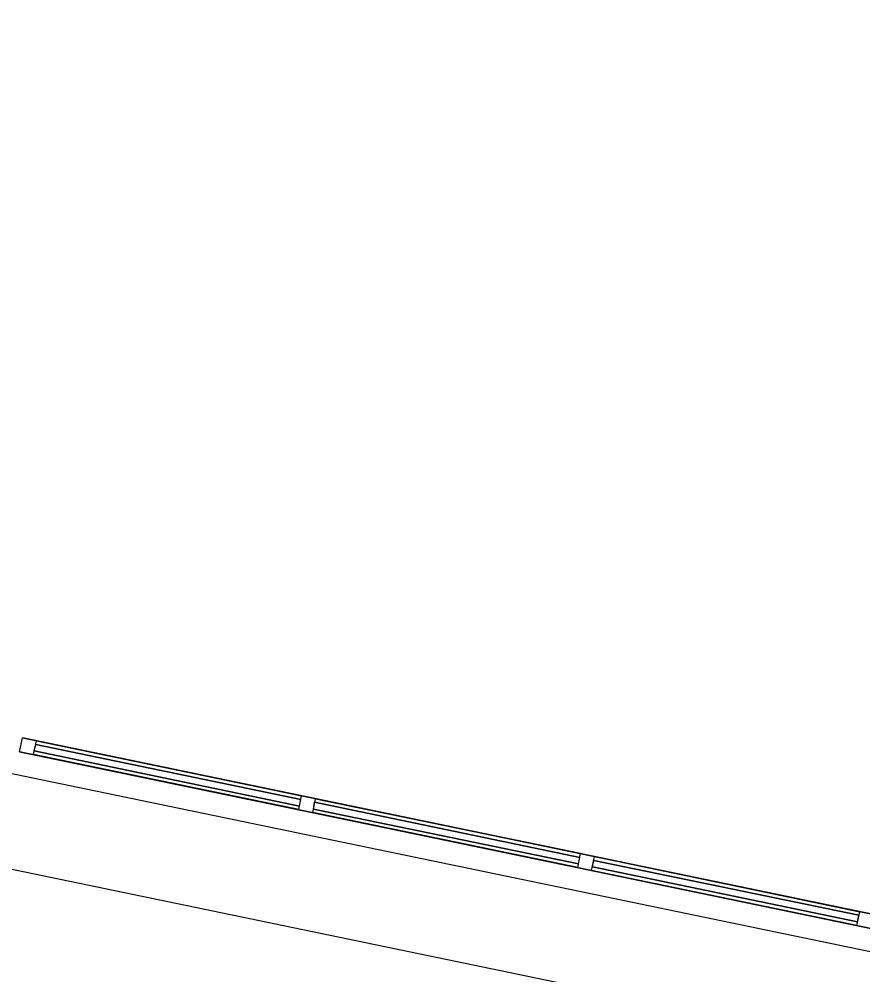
# Model space of a CAD drawing. Extents: x 81065 to 81486, y 452384 to 452681.
# Drawn here: x 81118.247 to 81121.765, y 452526.619 to 452530.604 of the extents above; entities that cross this region are included whole.
import ezdxf

# ---------------------------------------------------------------- set-up
doc = ezdxf.new("R2010")
doc.units = 0
doc.layers.add('B-BH-VH-KANTOPSLUITING-GV', color=7, linetype='Continuous')

msp = doc.modelspace()

# ---------------------------------------------------------------- linework, layer by layer
at = {"layer": 'B-BH-VH-KANTOPSLUITING-GV'}
for p, q in [((81103.0639, 452530.6043), (81122.2433, 452526.6232)), ((81123.8386, 452525.8939), (81102.7873, 452530.2532)), ((81118.2491, 452527.5494), (81118.2611, 452527.6074)), ((81118.2491, 452527.5494), (81118.2611, 452527.6074)), ((81118.2611, 452527.6074), (81121.8101, 452526.8704)), ((81121.8101, 452526.8704), (81118.2611, 452527.6074)), ((81118.3071, 452527.5374), (81118.3191, 452527.5954)), ((81118.3071, 452527.5374), (81118.3191, 452527.5954)), ((81118.3071, 452527.5374), (81118.3191, 452527.5954)), ((81118.3071, 452527.5374), (81118.3191, 452527.5954)), ((81118.3071, 452527.5374), (81118.3191, 452527.5954)), ((81118.3071, 452527.5374), (81118.3191, 452527.5954)), ((81118.3071, 452527.5374), (81118.3191, 452527.5954)), ((81118.3071, 452527.5374), (81118.3191, 452527.5954)), ((81118.3071, 452527.5374), (81118.3191, 452527.5954)), ((81118.3071, 452527.5374), (81118.3191, 452527.5954)), ((81118.3071, 452527.5374), (81118.3191, 452527.5954)), ((81118.3071, 452527.5374), (81118.3191, 452527.5954)), ((81118.3071, 452527.5374), (81118.3191, 452527.5954)), ((81118.3071, 452527.5374), (81118.3191, 452527.5954)), ((81118.3071, 452527.5374), (81118.3191, 452527.5954)), ((81118.3071, 452527.5374), (81118.3191, 452527.5954)), ((81118.3191, 452527.5954), (81119.4251, 452527.3654)), ((81119.4251, 452527.3654), (81118.3191, 452527.5954)), ((81118.3191, 452527.5954), (81119.4251, 452527.3654)), ((81119.4251, 452527.3654), (81118.3191, 452527.5954)), ((81118.3191, 452527.5954), (81119.4251, 452527.3654)), ((81119.4251, 452527.3654), (81118.3191, 452527.5954)), ((81118.3191, 452527.5954), (81119.4251, 452527.3654)), ((81119.4251, 452527.3654), (81118.3191, 452527.5954)), ((81118.3191, 452527.5954), (81119.4251, 452527.3654)), ((81119.4251, 452527.3654), (81118.3191, 452527.5954)), ((81118.3191, 452527.5954), (81119.4251, 452527.3654)), ((81119.4251, 452527.3654), (81118.3191, 452527.5954)), ((81118.3191, 452527.5954), (81119.4251, 452527.3654)), ((81119.4251, 452527.3654), (81118.3191, 452527.5954)), ((81118.3191, 452527.5954), (81119.4251, 452527.3654)), ((81119.4251, 452527.3654), (81118.3191, 452527.5954)), ((81118.2491, 452527.5494), (81121.7981, 452526.8124)), ((81121.7981, 452526.8124), (81118.2491, 452527.5494)), ((81118.3101, 452527.5524), (81118.3161, 452527.5794)), ((81118.3101, 452527.5524), (81118.3161, 452527.5794)), ((81118.3101, 452527.5524), (81118.3161, 452527.5794)), ((81118.3101, 452527.5524), (81118.3161, 452527.5794)), ((81118.3101, 452527.5524), (81118.3161, 452527.5794)), ((81118.3101, 452527.5524), (81118.3161, 452527.5794)), ((81118.3101, 452527.5524), (81118.3161, 452527.5794)), ((81118.3101, 452527.5524), (81118.3161, 452527.5794)), ((81118.3101, 452527.5524), (81118.3161, 452527.5794)), ((81118.3101, 452527.5524), (81118.3161, 452527.5794)), ((81118.3101, 452527.5524), (81118.3161, 452527.5794)), ((81118.3101, 452527.5524), (81118.3161, 452527.5794)), ((81118.3101, 452527.5524), (81118.3161, 452527.5794)), ((81118.3101, 452527.5524), (81118.3161, 452527.5794)), ((81118.3101, 452527.5524), (81118.3161, 452527.5794)), ((81118.3101, 452527.5524), (81118.3161, 452527.5794)), ((81118.3101, 452527.5524), (81119.4161, 452527.3224)), ((81119.4161, 452527.3224), (81118.3101, 452527.5524)), ((81119.4161, 452527.3224), (81118.3101, 452527.5524)), ((81118.3101, 452527.5524), (81119.4161, 452527.3224)), ((81119.4161, 452527.3224), (81118.3101, 452527.5524)), ((81118.3101, 452527.5524), (81119.4161, 452527.3224)), ((81119.4161, 452527.3224), (81118.3101, 452527.5524)), ((81118.3101, 452527.5524), (81119.4161, 452527.3224)), ((81119.4161, 452527.3224), (81118.3101, 452527.5524)), ((81118.3101, 452527.5524), (81119.4161, 452527.3224)), ((81118.3101, 452527.5524), (81119.4161, 452527.3224)), ((81119.4161, 452527.3224), (81118.3101, 452527.5524)), ((81118.3101, 452527.5524), (81119.4161, 452527.3224)), ((81119.4161, 452527.3224), (81118.3101, 452527.5524)), ((81118.3101, 452527.5524), (81119.4161, 452527.3224)), ((81119.4161, 452527.3224), (81118.3101, 452527.5524)), ((81118.3161, 452527.5794), (81119.4211, 452527.3504)), ((81119.4211, 452527.3504), (81118.3161, 452527.5794)), ((81119.4211, 452527.3504), (81118.3161, 452527.5794)), ((81118.3161, 452527.5794), (81119.4211, 452527.3504)), ((81119.4211, 452527.3504), (81118.3161, 452527.5794)), ((81118.3161, 452527.5794), (81119.4211, 452527.3504)), ((81119.4211, 452527.3504), (81118.3161, 452527.5794)), ((81118.3161, 452527.5794), (81119.4211, 452527.3504)), ((81119.4211, 452527.3504), (81118.3161, 452527.5794)), ((81118.3161, 452527.5794), (81119.4211, 452527.3504)), ((81118.3161, 452527.5794), (81119.4211, 452527.3504)), ((81119.4211, 452527.3504), (81118.3161, 452527.5794)), ((81118.3161, 452527.5794), (81119.4211, 452527.3504)), ((81119.4211, 452527.3504), (81118.3161, 452527.5794)), ((81118.3161, 452527.5794), (81119.4211, 452527.3504)), ((81119.4211, 452527.3504), (81118.3161, 452527.5794)), ((81118.3071, 452527.5374), (81119.4131, 452527.3084)), ((81119.4131, 452527.3084), (81118.3071, 452527.5374)), ((81118.3071, 452527.5374), (81119.4131, 452527.3084)), ((81119.4131, 452527.3084), (81118.3071, 452527.5374)), ((81118.3071, 452527.5374), (81119.4131, 452527.3084)), ((81119.4131, 452527.3084), (81118.3071, 452527.5374)), ((81118.3071, 452527.5374), (81119.4131, 452527.3084)), ((81119.4131, 452527.3084), (81118.3071, 452527.5374)), ((81118.3071, 452527.5374), (81119.4131, 452527.3084)), ((81119.4131, 452527.3084), (81118.3071, 452527.5374)), ((81118.3071, 452527.5374), (81119.4131, 452527.3084)), ((81119.4131, 452527.3084), (81118.3071, 452527.5374)), ((81118.3071, 452527.5374), (81119.4131, 452527.3084)), ((81119.4131, 452527.3084), (81118.3071, 452527.5374)), ((81118.3071, 452527.5374), (81119.4131, 452527.3084)), ((81119.4131, 452527.3084), (81118.3071, 452527.5374)), ((81119.4131, 452527.3084), (81119.4251, 452527.3654)), ((81119.4131, 452527.3084), (81119.4251, 452527.3654)), ((81119.4131, 452527.3084), (81119.4251, 452527.3654)), ((81119.4131, 452527.3084), (81119.4251, 452527.3654)), ((81119.4131, 452527.3084), (81119.4251, 452527.3654)), ((81119.4131, 452527.3084), (81119.4251, 452527.3654)), ((81119.4131, 452527.3084), (81119.4251, 452527.3654)), ((81119.4131, 452527.3084), (81119.4251, 452527.3654)), ((81119.4131, 452527.3084), (81119.4251, 452527.3654)), ((81119.4131, 452527.3084), (81119.4251, 452527.3654)), ((81119.4131, 452527.3084), (81119.4251, 452527.3654)), ((81119.4131, 452527.3084), (81119.4251, 452527.3654)), ((81119.4131, 452527.3084), (81119.4251, 452527.3654)), ((81119.4131, 452527.3084), (81119.4251, 452527.3654)), ((81119.4131, 452527.3084), (81119.4251, 452527.3654)), ((81119.4131, 452527.3084), (81119.4251, 452527.3654)), ((81119.4161, 452527.3224), (81119.4211, 452527.3504)), ((81119.4161, 452527.3224), (81119.4211, 452527.3504)), ((81119.4161, 452527.3224), (81119.4211, 452527.3504)), ((81119.4161, 452527.3224), (81119.4211, 452527.3504)), ((81119.4161, 452527.3224), (81119.4211, 452527.3504)), ((81119.4161, 452527.3224), (81119.4211, 452527.3504)), ((81119.4161, 452527.3224), (81119.4211, 452527.3504)), ((81119.4161, 452527.3224), (81119.4211, 452527.3504)), ((81119.4161, 452527.3224), (81119.4211, 452527.3504)), ((81119.4161, 452527.3224), (81119.4211, 452527.3504)), ((81119.4161, 452527.3224), (81119.4211, 452527.3504)), ((81119.4161, 452527.3224), (81119.4211, 452527.3504)), ((81119.4161, 452527.3224), (81119.4211, 452527.3504)), ((81119.4161, 452527.3224), (81119.4211, 452527.3504)), ((81119.4161, 452527.3224), (81119.4211, 452527.3504)), ((81119.4161, 452527.3224), (81119.4211, 452527.3504)), ((81119.4711, 452527.2964), (81119.4831, 452527.3534)), ((81119.4711, 452527.2964), (81119.4831, 452527.3534)), ((81119.4711, 452527.2964), (81119.4831, 452527.3534)), ((81119.4711, 452527.2964), (81119.4831, 452527.3534)), ((81119.4711, 452527.2964), (81119.4831, 452527.3534)), ((81119.4711, 452527.2964), (81119.4831, 452527.3534)), ((81119.4711, 452527.2964), (81119.4831, 452527.3534)), ((81119.4711, 452527.2964), (81119.4831, 452527.3534)), ((81119.4711, 452527.2964), (81119.4831, 452527.3534)), ((81119.4711, 452527.2964), (81119.4831, 452527.3534)), ((81119.4711, 452527.2964), (81119.4831, 452527.3534)), ((81119.4711, 452527.2964), (81119.4831, 452527.3534)), ((81119.4711, 452527.2964), (81119.4831, 452527.3534)), ((81119.4711, 452527.2964), (81119.4831, 452527.3534)), ((81119.4711, 452527.2964), (81119.4831, 452527.3534)), ((81119.4711, 452527.2964), (81119.4831, 452527.3534)), ((81119.4831, 452527.3534), (81120.5881, 452527.1244)), ((81120.5881, 452527.1244), (81119.4831, 452527.3534)), ((81119.4831, 452527.3534), (81120.5881, 452527.1244)), ((81120.5881, 452527.1244), (81119.4831, 452527.3534)), ((81119.4831, 452527.3534), (81120.5881, 452527.1244)), ((81120.5881, 452527.1244), (81119.4831, 452527.3534)), ((81119.4831, 452527.3534), (81120.5881, 452527.1244)), ((81120.5881, 452527.1244), (81119.4831, 452527.3534)), ((81119.4831, 452527.3534), (81120.5881, 452527.1244)), ((81120.5881, 452527.1244), (81119.4831, 452527.3534)), ((81119.4831, 452527.3534), (81120.5881, 452527.1244)), ((81120.5881, 452527.1244), (81119.4831, 452527.3534)), ((81119.4831, 452527.3534), (81120.5881, 452527.1244)), ((81120.5881, 452527.1244), (81119.4831, 452527.3534)), ((81119.4831, 452527.3534), (81120.5881, 452527.1244)), ((81120.5881, 452527.1244), (81119.4831, 452527.3534)), ((81119.4741, 452527.3104), (81119.4791, 452527.3384)), ((81119.4741, 452527.3104), (81119.4791, 452527.3384)), ((81119.4741, 452527.3104), (81119.4791, 452527.3384)), ((81119.4741, 452527.3104), (81119.4791, 452527.3384)), ((81119.4741, 452527.3104), (81119.4791, 452527.3384)), ((81119.4741, 452527.3104), (81119.4791, 452527.3384)), ((81119.4741, 452527.3104), (81119.4791, 452527.3384)), ((81119.4741, 452527.3104), (81119.4791, 452527.3384)), ((81119.4741, 452527.3104), (81119.4791, 452527.3384)), ((81119.4741, 452527.3104), (81119.4791, 452527.3384)), ((81119.4741, 452527.3104), (81119.4791, 452527.3384)), ((81119.4741, 452527.3104), (81119.4791, 452527.3384)), ((81119.4741, 452527.3104), (81119.4791, 452527.3384)), ((81119.4741, 452527.3104), (81119.4791, 452527.3384)), ((81119.4741, 452527.3104), (81119.4791, 452527.3384)), ((81119.4741, 452527.3104), (81119.4791, 452527.3384)), ((81120.5791, 452527.0814), (81119.4741, 452527.3104)), ((81119.4741, 452527.3104), (81120.5791, 452527.0814)), ((81120.5791, 452527.0814), (81119.4741, 452527.3104)), ((81119.4741, 452527.3104), (81120.5791, 452527.0814)), ((81119.4741, 452527.3104), (81120.5791, 452527.0814)), ((81120.5791, 452527.0814), (81119.4741, 452527.3104)), ((81120.5791, 452527.0814), (81119.4741, 452527.3104)), ((81119.4741, 452527.3104), (81120.5791, 452527.0814)), ((81120.5791, 452527.0814), (81119.4741, 452527.3104)), ((81119.4741, 452527.3104), (81120.5791, 452527.0814)), ((81119.4741, 452527.3104), (81120.5791, 452527.0814)), ((81120.5791, 452527.0814), (81119.4741, 452527.3104)), ((81120.5791, 452527.0814), (81119.4741, 452527.3104)), ((81119.4741, 452527.3104), (81120.5791, 452527.0814)), ((81119.4741, 452527.3104), (81120.5791, 452527.0814)), ((81120.5791, 452527.0814), (81119.4741, 452527.3104)), ((81120.5851, 452527.1084), (81119.4791, 452527.3384)), ((81119.4791, 452527.3384), (81120.5851, 452527.1084)), ((81120.5851, 452527.1084), (81119.4791, 452527.3384)), ((81119.4791, 452527.3384), (81120.5851, 452527.1084)), ((81119.4791, 452527.3384), (81120.5851, 452527.1084)), ((81120.5851, 452527.1084), (81119.4791, 452527.3384)), ((81120.5851, 452527.1084), (81119.4791, 452527.3384)), ((81119.4791, 452527.3384), (81120.5851, 452527.1084)), ((81120.5851, 452527.1084), (81119.4791, 452527.3384)), ((81119.4791, 452527.3384), (81120.5851, 452527.1084)), ((81119.4791, 452527.3384), (81120.5851, 452527.1084)), ((81120.5851, 452527.1084), (81119.4791, 452527.3384)), ((81120.5851, 452527.1084), (81119.4791, 452527.3384)), ((81119.4791, 452527.3384), (81120.5851, 452527.1084)), ((81119.4791, 452527.3384), (81120.5851, 452527.1084)), ((81120.5851, 452527.1084), (81119.4791, 452527.3384)), ((81119.4711, 452527.2964), (81120.5761, 452527.0664)), ((81120.5761, 452527.0664), (81119.4711, 452527.2964)), ((81119.4711, 452527.2964), (81120.5761, 452527.0664)), ((81120.5761, 452527.0664), (81119.4711, 452527.2964)), ((81119.4711, 452527.2964), (81120.5761, 452527.0664)), ((81120.5761, 452527.0664), (81119.4711, 452527.2964)), ((81119.4711, 452527.2964), (81120.5761, 452527.0664)), ((81120.5761, 452527.0664), (81119.4711, 452527.2964)), ((81119.4711, 452527.2964), (81120.5761, 452527.0664)), ((81120.5761, 452527.0664), (81119.4711, 452527.2964)), ((81119.4711, 452527.2964), (81120.5761, 452527.0664)), ((81120.5761, 452527.0664), (81119.4711, 452527.2964)), ((81119.4711, 452527.2964), (81120.5761, 452527.0664)), ((81120.5761, 452527.0664), (81119.4711, 452527.2964)), ((81119.4711, 452527.2964), (81120.5761, 452527.0664)), ((81120.5761, 452527.0664), (81119.4711, 452527.2964)), ((81120.5761, 452527.0664), (81120.5881, 452527.1244)), ((81120.5761, 452527.0664), (81120.5881, 452527.1244)), ((81120.5761, 452527.0664), (81120.5881, 452527.1244)), ((81120.5761, 452527.0664), (81120.5881, 452527.1244)), ((81120.5761, 452527.0664), (81120.5881, 452527.1244)), ((81120.5761, 452527.0664), (81120.5881, 452527.1244)), ((81120.5761, 452527.0664), (81120.5881, 452527.1244)), ((81120.5761, 452527.0664), (81120.5881, 452527.1244)), ((81120.5761, 452527.0664), (81120.5881, 452527.1244)), ((81120.5761, 452527.0664), (81120.5881, 452527.1244)), ((81120.5761, 452527.0664), (81120.5881, 452527.1244)), ((81120.5761, 452527.0664), (81120.5881, 452527.1244)), ((81120.5761, 452527.0664), (81120.5881, 452527.1244)), ((81120.5761, 452527.0664), (81120.5881, 452527.1244)), ((81120.5761, 452527.0664), (81120.5881, 452527.1244)), ((81120.5761, 452527.0664), (81120.5881, 452527.1244)), ((81120.6341, 452527.0544), (81120.6461, 452527.1124)), ((81120.6341, 452527.0544), (81120.6461, 452527.1124)), ((81120.6341, 452527.0544), (81120.6461, 452527.1124)), ((81120.6341, 452527.0544), (81120.6461, 452527.1124)), ((81120.6341, 452527.0544), (81120.6461, 452527.1124)), ((81120.6341, 452527.0544), (81120.6461, 452527.1124)), ((81120.6341, 452527.0544), (81120.6461, 452527.1124)), ((81120.6341, 452527.0544), (81120.6461, 452527.1124)), ((81120.6341, 452527.0544), (81120.6461, 452527.1124)), ((81120.6341, 452527.0544), (81120.6461, 452527.1124)), ((81120.6341, 452527.0544), (81120.6461, 452527.1124)), ((81120.6341, 452527.0544), (81120.6461, 452527.1124)), ((81120.6341, 452527.0544), (81120.6461, 452527.1124)), ((81120.6341, 452527.0544), (81120.6461, 452527.1124)), ((81120.6341, 452527.0544), (81120.6461, 452527.1124)), ((81120.6341, 452527.0544), (81120.6461, 452527.1124)), ((81120.6461, 452527.1124), (81121.7521, 452526.8824)), ((81121.7521, 452526.8824), (81120.6461, 452527.1124)), ((81120.6461, 452527.1124), (81121.7521, 452526.8824)), ((81121.7521, 452526.8824), (81120.6461, 452527.1124)), ((81120.6461, 452527.1124), (81121.7521, 452526.8824)), ((81121.7521, 452526.8824), (81120.6461, 452527.1124)), ((81120.6461, 452527.1124), (81121.7521, 452526.8824)), ((81121.7521, 452526.8824), (81120.6461, 452527.1124)), ((81120.6461, 452527.1124), (81121.7521, 452526.8824)), ((81121.7521, 452526.8824), (81120.6461, 452527.1124)), ((81120.6461, 452527.1124), (81121.7521, 452526.8824)), ((81121.7521, 452526.8824), (81120.6461, 452527.1124)), ((81120.6461, 452527.1124), (81121.7521, 452526.8824)), ((81121.7521, 452526.8824), (81120.6461, 452527.1124)), ((81120.6461, 452527.1124), (81121.7521, 452526.8824)), ((81121.7521, 452526.8824), (81120.6461, 452527.1124)), ((81120.5791, 452527.0814), (81120.5851, 452527.1084)), ((81120.5791, 452527.0814), (81120.5851, 452527.1084)), ((81120.5791, 452527.0814), (81120.5851, 452527.1084)), ((81120.5791, 452527.0814), (81120.5851, 452527.1084)), ((81120.5791, 452527.0814), (81120.5851, 452527.1084)), ((81120.5791, 452527.0814), (81120.5851, 452527.1084)), ((81120.5791, 452527.0814), (81120.5851, 452527.1084)), ((81120.5791, 452527.0814), (81120.5851, 452527.1084)), ((81120.5791, 452527.0814), (81120.5851, 452527.1084)), ((81120.5791, 452527.0814), (81120.5851, 452527.1084)), ((81120.5791, 452527.0814), (81120.5851, 452527.1084)), ((81120.5791, 452527.0814), (81120.5851, 452527.1084)), ((81120.5791, 452527.0814), (81120.5851, 452527.1084)), ((81120.5791, 452527.0814), (81120.5851, 452527.1084)), ((81120.5791, 452527.0814), (81120.5851, 452527.1084)), ((81120.5791, 452527.0814), (81120.5851, 452527.1084)), ((81120.6371, 452527.0694), (81120.6431, 452527.0964)), ((81120.6371, 452527.0694), (81120.6431, 452527.0964)), ((81120.6371, 452527.0694), (81120.6431, 452527.0964)), ((81120.6371, 452527.0694), (81120.6431, 452527.0964)), ((81120.6371, 452527.0694), (81120.6431, 452527.0964)), ((81120.6371, 452527.0694), (81120.6431, 452527.0964)), ((81120.6371, 452527.0694), (81120.6431, 452527.0964)), ((81120.6371, 452527.0694), (81120.6431, 452527.0964)), ((81120.6371, 452527.0694), (81120.6431, 452527.0964)), ((81120.6371, 452527.0694), (81120.6431, 452527.0964)), ((81120.6371, 452527.0694), (81120.6431, 452527.0964)), ((81120.6371, 452527.0694), (81120.6431, 452527.0964)), ((81120.6371, 452527.0694), (81120.6431, 452527.0964)), ((81120.6371, 452527.0694), (81120.6431, 452527.0964)), ((81120.6371, 452527.0694), (81120.6431, 452527.0964)), ((81120.6371, 452527.0694), (81120.6431, 452527.0964)), ((81120.6431, 452527.0964), (81121.7481, 452526.8674)), ((81121.7481, 452526.8674), (81120.6431, 452527.0964)), ((81121.7481, 452526.8674), (81120.6431, 452527.0964)), ((81120.6431, 452527.0964), (81121.7481, 452526.8674)), ((81121.7481, 452526.8674), (81120.6431, 452527.0964)), ((81120.6431, 452527.0964), (81121.7481, 452526.8674)), ((81121.7481, 452526.8674), (81120.6431, 452527.0964)), ((81120.6431, 452527.0964), (81121.7481, 452526.8674)), ((81121.7481, 452526.8674), (81120.6431, 452527.0964)), ((81120.6431, 452527.0964), (81121.7481, 452526.8674)), ((81120.6431, 452527.0964), (81121.7481, 452526.8674)), ((81121.7481, 452526.8674), (81120.6431, 452527.0964)), ((81120.6431, 452527.0964), (81121.7481, 452526.8674)), ((81121.7481, 452526.8674), (81120.6431, 452527.0964)), ((81120.6431, 452527.0964), (81121.7481, 452526.8674)), ((81121.7481, 452526.8674), (81120.6431, 452527.0964)), ((81120.6341, 452527.0544), (81121.7401, 452526.8244)), ((81121.7401, 452526.8244), (81120.6341, 452527.0544)), ((81120.6341, 452527.0544), (81121.7401, 452526.8244)), ((81121.7401, 452526.8244), (81120.6341, 452527.0544)), ((81120.6341, 452527.0544), (81121.7401, 452526.8244)), ((81121.7401, 452526.8244), (81120.6341, 452527.0544)), ((81120.6341, 452527.0544), (81121.7401, 452526.8244)), ((81121.7401, 452526.8244), (81120.6341, 452527.0544)), ((81120.6341, 452527.0544), (81121.7401, 452526.8244)), ((81121.7401, 452526.8244), (81120.6341, 452527.0544)), ((81120.6341, 452527.0544), (81121.7401, 452526.8244)), ((81121.7401, 452526.8244), (81120.6341, 452527.0544)), ((81120.6341, 452527.0544), (81121.7401, 452526.8244)), ((81121.7401, 452526.8244), (81120.6341, 452527.0544)), ((81120.6341, 452527.0544), (81121.7401, 452526.8244)), ((81121.7401, 452526.8244), (81120.6341, 452527.0544)), ((81120.6371, 452527.0694), (81121.7431, 452526.8394)), ((81121.7431, 452526.8394), (81120.6371, 452527.0694)), ((81121.7431, 452526.8394), (81120.6371, 452527.0694)), ((81120.6371, 452527.0694), (81121.7431, 452526.8394)), ((81121.7431, 452526.8394), (81120.6371, 452527.0694)), ((81120.6371, 452527.0694), (81121.7431, 452526.8394)), ((81121.7431, 452526.8394), (81120.6371, 452527.0694)), ((81120.6371, 452527.0694), (81121.7431, 452526.8394)), ((81121.7431, 452526.8394), (81120.6371, 452527.0694)), ((81120.6371, 452527.0694), (81121.7431, 452526.8394)), ((81120.6371, 452527.0694), (81121.7431, 452526.8394)), ((81121.7431, 452526.8394), (81120.6371, 452527.0694)), ((81120.6371, 452527.0694), (81121.7431, 452526.8394)), ((81121.7431, 452526.8394), (81120.6371, 452527.0694)), ((81120.6371, 452527.0694), (81121.7431, 452526.8394)), ((81121.7431, 452526.8394), (81120.6371, 452527.0694)), ((81121.7401, 452526.8244), (81121.7521, 452526.8824)), ((81121.7401, 452526.8244), (81121.7521, 452526.8824)), ((81121.7401, 452526.8244), (81121.7521, 452526.8824)), ((81121.7401, 452526.8244), (81121.7521, 452526.8824)), ((81121.7401, 452526.8244), (81121.7521, 452526.8824)), ((81121.7401, 452526.8244), (81121.7521, 452526.8824)), ((81121.7401, 452526.8244), (81121.7521, 452526.8824)), ((81121.7401, 452526.8244), (81121.7521, 452526.8824)), ((81121.7401, 452526.8244), (81121.7521, 452526.8824)), ((81121.7401, 452526.8244), (81121.7521, 452526.8824)), ((81121.7401, 452526.8244), (81121.7521, 452526.8824)), ((81121.7401, 452526.8244), (81121.7521, 452526.8824)), ((81121.7401, 452526.8244), (81121.7521, 452526.8824)), ((81121.7401, 452526.8244), (81121.7521, 452526.8824)), ((81121.7401, 452526.8244), (81121.7521, 452526.8824)), ((81121.7401, 452526.8244), (81121.7521, 452526.8824)), ((81121.7431, 452526.8394), (81121.7481, 452526.8674)), ((81121.7431, 452526.8394), (81121.7481, 452526.8674)), ((81121.7431, 452526.8394), (81121.7481, 452526.8674)), ((81121.7431, 452526.8394), (81121.7481, 452526.8674)), ((81121.7431, 452526.8394), (81121.7481, 452526.8674)), ((81121.7431, 452526.8394), (81121.7481, 452526.8674)), ((81121.7431, 452526.8394), (81121.7481, 452526.8674)), ((81121.7431, 452526.8394), (81121.7481, 452526.8674)), ((81121.7431, 452526.8394), (81121.7481, 452526.8674)), ((81121.7431, 452526.8394), (81121.7481, 452526.8674)), ((81121.7431, 452526.8394), (81121.7481, 452526.8674)), ((81121.7431, 452526.8394), (81121.7481, 452526.8674)), ((81121.7431, 452526.8394), (81121.7481, 452526.8674)), ((81121.7431, 452526.8394), (81121.7481, 452526.8674)), ((81121.7431, 452526.8394), (81121.7481, 452526.8674)), ((81121.7431, 452526.8394), (81121.7481, 452526.8674))]:
    msp.add_line(p, q, dxfattribs=at)

doc.saveas('drawing.dxf')
